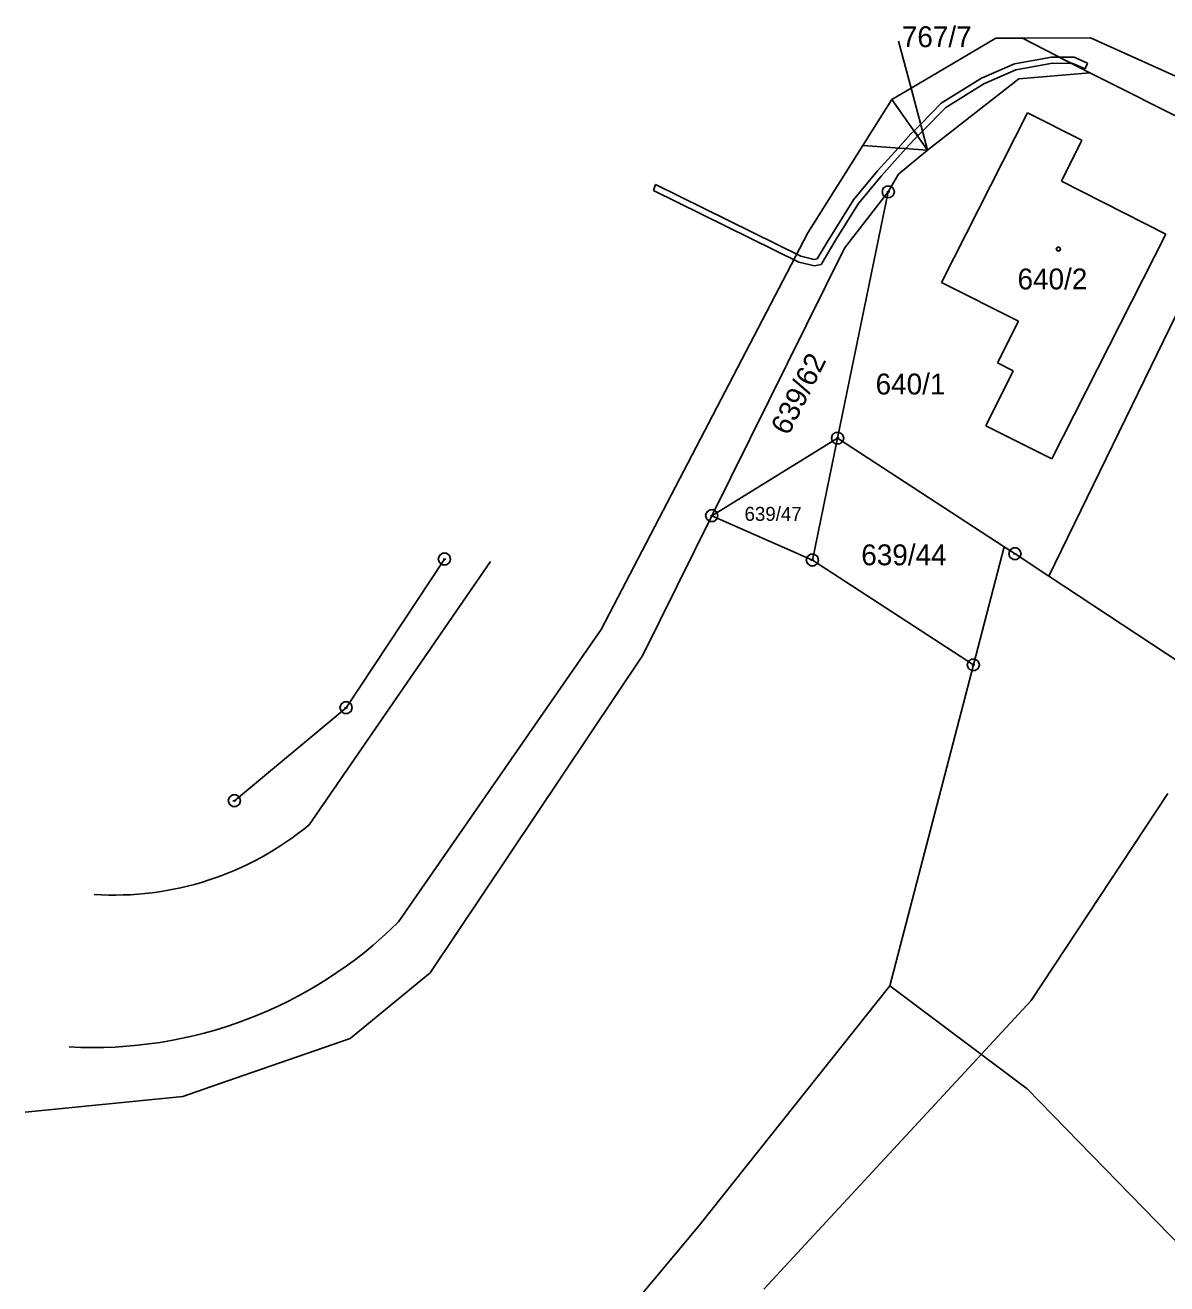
# Model space of a CAD drawing. Extents: x -759699 to -757730, y -1172308 to -1170857.
# Drawn here: x -758631.5 to -758538.4, y -1171396.5 to -1171293.9 of the extents above; entities that cross this region are included whole.
import ezdxf

# ---------------------------------------------------------------- set-up
doc = ezdxf.new("R2010")
doc.units = 0
for name, color, linetype in [('Vrstva 1', 7, 'Continuous'), ('Vrstva 11', 7, 'Continuous'), ('Vrstva 12', 7, 'Continuous'), ('Vrstva 13', 7, 'Continuous'), ('Vrstva 2', 7, 'Continuous'), ('Vrstva 4', 7, 'Continuous'), ('Vrstva 5', 7, 'Continuous'), ('Vrstva 8', 7, 'Continuous')]:
    doc.layers.add(name, color=color, linetype=linetype)

msp = doc.modelspace()

# ---------------------------------------------------------------- linework, layer by layer
at = {"layer": 'Vrstva 1'}
for p, q in [((-758544.71, -1171297.81), (-758550.2, -1171294.99)), ((-758550.2, -1171294.99), (-758550.2, -1171294.99)), ((-758560.29, -1171295.22), (-758560.29, -1171295.22)), ((-758560.29, -1171295.22), (-758559.26, -1171299.07)), ((-758550.49, -1171298.31), (-758544.71, -1171297.81)), ((-758544.71, -1171297.81), (-758531.34, -1171304.54)), ((-758559.26, -1171299.07), (-758557.92, -1171304.11)), ((-758557.92, -1171304.11), (-758550.49, -1171298.31)), ((-758560.83, -1171299.99), (-758557.92, -1171304.11)), ((-758560.83, -1171299.99), (-758560.83, -1171299.99)), ((-758556.78, -1171314.91), (-758549.78, -1171301.08)), ((-758549.78, -1171301.08), (-758545.36, -1171303.31)), ((-758545.36, -1171303.31), (-758547.02, -1171306.65)), ((-758563.19, -1171303.74), (-758563.19, -1171303.74)), ((-758563.19, -1171303.74), (-758557.92, -1171304.11)), ((-758560.3, -1171306.08), (-758557.92, -1171304.11)), ((-758548.05, -1171338.82), (-758531.34, -1171304.54)), ((-758561.13, -1171307.52), (-758560.3, -1171306.08)), ((-758547.02, -1171306.65), (-758538.5, -1171310.95)), ((-758565.26, -1171327.59), (-758561.13, -1171307.52)), ((-758564.71, -1171312.11), (-758561.13, -1171307.52)), ((-758538.5, -1171310.95), (-758547.8, -1171329.27)), ((-758564.71, -1171312.11), (-758575.51, -1171333.9)), ((-758550.52, -1171318.06), (-758556.78, -1171314.91)), ((-758552.22, -1171321.43), (-758550.52, -1171318.06)), ((-758550.94, -1171322.09), (-758552.22, -1171321.43)), ((-758553.19, -1171326.57), (-758550.94, -1171322.09)), ((-758547.8, -1171329.27), (-758553.19, -1171326.57)), ((-758575.51, -1171333.9), (-758565.26, -1171327.59)), ((-758565.26, -1171327.59), (-758567.31, -1171337.52)), ((-758551.69, -1171336.43), (-758565.26, -1171327.59)), ((-758575.51, -1171333.9), (-758581.14, -1171345.26)), ((-758575.51, -1171333.9), (-758567.31, -1171337.52)), ((-758554.19, -1171346.06), (-758551.69, -1171336.43)), ((-758550.8, -1171337.01), (-758551.69, -1171336.43)), ((-758550.8, -1171337.01), (-758548.05, -1171338.82)), ((-758597.3, -1171337.44), (-758605.32, -1171349.55)), ((-758597.3, -1171337.44), (-758597.3, -1171337.44)), ((-758567.31, -1171337.52), (-758554.19, -1171346.06)), ((-758548.05, -1171338.82), (-758532.11, -1171349.32)), ((-758581.14, -1171345.26), (-758598.46, -1171371.14)), ((-758554.19, -1171346.06), (-758561, -1171372.21)), ((-758605.32, -1171349.55), (-758614.42, -1171357.13)), ((-758614.42, -1171357.13), (-758614.42, -1171357.13)), ((-758604.98, -1171376.49), (-758598.46, -1171371.14)), ((-758576.55, -1171391.75), (-758561, -1171372.21)), ((-758561, -1171372.21), (-758549.8, -1171380.61)), ((-758604.98, -1171376.49), (-758615.76, -1171380.22)), ((-758615.76, -1171380.22), (-758618.64, -1171381.22)), ((-758618.64, -1171381.22), (-758631.48, -1171382.49)), ((-758501.09, -1171430.59), (-758549.8, -1171380.61)), ((-758631.48, -1171382.49), (-758631.48, -1171382.49)), ((-758599.91, -1171419.66), (-758576.55, -1171391.75))]:
    msp.add_line(p, q, dxfattribs=at)
at = {"layer": 'Vrstva 11'}
for p, q in [((-758538.35, -1171356.54), (-758549.49, -1171373.39)), ((-758549.49, -1171373.39), (-758553.56, -1171377.79)), ((-758553.56, -1171377.79), (-758571.28, -1171396.93))]:
    msp.add_line(p, q, dxfattribs=at)
at = {"layer": 'Vrstva 12'}
for p, q in [((-758556.78, -1171314.91), (-758549.78, -1171301.08)), ((-758549.78, -1171301.08), (-758545.36, -1171303.31)), ((-758545.36, -1171303.31), (-758547.02, -1171306.65)), ((-758547.02, -1171306.65), (-758538.5, -1171310.95)), ((-758538.5, -1171310.95), (-758547.8, -1171329.27)), ((-758550.52, -1171318.06), (-758556.78, -1171314.91)), ((-758552.22, -1171321.43), (-758550.52, -1171318.06)), ((-758550.94, -1171322.09), (-758552.22, -1171321.43)), ((-758553.19, -1171326.57), (-758550.94, -1171322.09)), ((-758547.8, -1171329.27), (-758553.19, -1171326.57))]:
    msp.add_line(p, q, dxfattribs=at)
at = {"layer": 'Vrstva 13'}
for p, q in [((-758553.52, -1171298.25), (-758550.85, -1171297.07)), ((-758550.85, -1171297.07), (-758547.82, -1171296.53)), ((-758547.74, -1171297.03), (-758550.73, -1171297.57)), ((-758547.82, -1171296.53), (-758547.2, -1171296.53)), ((-758546.21, -1171297.04), (-758547.74, -1171297.03)), ((-758547.2, -1171296.53), (-758546.21, -1171297.04)), ((-758547.2, -1171296.53), (-758545.97, -1171296.54)), ((-758546.21, -1171297.04), (-758547.2, -1171296.53)), ((-758546.09, -1171297.04), (-758546.21, -1171297.04)), ((-758545.09, -1171297.49), (-758546.09, -1171297.04)), ((-758545.97, -1171296.54), (-758544.9, -1171297.02)), ((-758544.9, -1171297.02), (-758545.09, -1171297.49)), ((-758550.73, -1171297.57), (-758553.34, -1171298.71)), ((-758556.81, -1171300.29), (-758553.52, -1171298.25)), ((-758553.34, -1171298.71), (-758556.45, -1171300.65)), ((-758558.48, -1171301.99), (-758556.81, -1171300.29)), ((-758556.45, -1171300.65), (-758558.33, -1171302.56)), ((-758559.03, -1171302.54), (-758558.48, -1171301.99)), ((-758558.33, -1171302.56), (-758558.48, -1171301.99)), ((-758558.48, -1171301.99), (-758558.33, -1171302.56)), ((-758560.32, -1171303.94), (-758559.28, -1171302.79)), ((-758559.02, -1171303.25), (-758559.69, -1171303.99)), ((-758559.28, -1171302.79), (-758559.03, -1171302.54)), ((-758558.73, -1171302.96), (-758559.03, -1171302.54)), ((-758559.03, -1171302.54), (-758558.73, -1171302.96)), ((-758558.73, -1171302.96), (-758559.02, -1171303.25)), ((-758558.33, -1171302.56), (-758558.73, -1171302.96)), ((-758562.01, -1171305.8), (-758560.32, -1171303.94)), ((-758559.69, -1171303.99), (-758561.71, -1171306.22)), ((-758560.32, -1171303.94), (-758559.69, -1171303.99)), ((-758559.69, -1171303.99), (-758560.32, -1171303.94)), ((-758563.96, -1171308.16), (-758562.01, -1171305.8)), ((-758561.71, -1171306.22), (-758563.56, -1171308.46)), ((-758580.26, -1171307.39), (-758580.11, -1171306.91)), ((-758568.43, -1171313.24), (-758580.26, -1171307.39)), ((-758580.11, -1171306.91), (-758568.27, -1171312.76)), ((-758566.12, -1171311.62), (-758563.96, -1171308.16)), ((-758563.56, -1171308.46), (-758565.38, -1171311.36)), ((-758565.38, -1171311.36), (-758566.6, -1171313.44)), ((-758566.92, -1171312.98), (-758566.12, -1171311.62)), ((-758567.15, -1171313.54), (-758568.43, -1171313.24)), ((-758568.27, -1171312.76), (-758567.17, -1171313.02)), ((-758567.17, -1171313.02), (-758566.92, -1171312.98)), ((-758566.6, -1171313.44), (-758567.15, -1171313.54))]:
    msp.add_line(p, q, dxfattribs=at)
at = {"layer": 'Vrstva 4'}
for p, q in [((-758552.37, -1171295), (-758559.26, -1171299.07)), ((-758550.2, -1171294.99), (-758552.37, -1171295)), ((-758544.64, -1171294.95), (-758550.2, -1171294.99)), ((-758530.67, -1171301.29), (-758544.64, -1171294.95)), ((-758559.26, -1171299.07), (-758560.83, -1171299.99)), ((-758560.83, -1171299.99), (-758563.19, -1171303.74)), ((-758563.19, -1171303.74), (-758567.68, -1171310.85)), ((-758567.68, -1171310.85), (-758584.52, -1171343.18)), ((-758608.34, -1171359.08), (-758593.56, -1171337.62)), ((-758593.56, -1171337.62), (-758593.56, -1171337.62)), ((-758601.05, -1171367), (-758584.52, -1171343.18)), ((-758625.86, -1171364.76), (-758625.86, -1171364.76)), ((-758627.88, -1171377.19), (-758627.88, -1171377.19))]:
    msp.add_line(p, q, dxfattribs=at)
for centre, radius, start, end in [((-758624.201, -1171340.018), 24.798, 266.16344, 309.76204), ((-758625.956, -1171341.84), 35.403, 266.88451, 314.70892)]:
    msp.add_arc(centre, radius, start, end, dxfattribs=at)
at = {"layer": 'Vrstva 5'}
msp.add_lwpolyline([(-758547.17, -1171312.02), (-758547.08, -1171312.17), (-758547.17, -1171312.32), (-758547.35, -1171312.32), (-758547.44, -1171312.17), (-758547.35, -1171312.02)], close=True, dxfattribs=at)
at = {"layer": 'Vrstva 8'}
for p, q in [((-758561.25, -1171307.52), (-758561.01, -1171307.52)), ((-758565.38, -1171327.59), (-758565.14, -1171327.59)), ((-758575.63, -1171333.9), (-758575.39, -1171333.9)), ((-758550.92, -1171337.01), (-758550.68, -1171337.01)), ((-758597.42, -1171337.44), (-758597.18, -1171337.44)), ((-758567.43, -1171337.52), (-758567.19, -1171337.52)), ((-758554.31, -1171346.06), (-758554.07, -1171346.06)), ((-758605.44, -1171349.55), (-758605.2, -1171349.55)), ((-758614.54, -1171357.13), (-758614.3, -1171357.13))]:
    msp.add_line(p, q, dxfattribs=at)
for points in [[(-758560.98, -1171307.04), (-758560.73, -1171307.22), (-758560.63, -1171307.51), (-758560.73, -1171307.8), (-758560.98, -1171307.98), (-758561.29, -1171307.98), (-758561.54, -1171307.8), (-758561.64, -1171307.51), (-758561.54, -1171307.22), (-758561.29, -1171307.04)], [(-758565.11, -1171327.11), (-758564.86, -1171327.29), (-758564.76, -1171327.58), (-758564.86, -1171327.87), (-758565.11, -1171328.05), (-758565.42, -1171328.05), (-758565.67, -1171327.87), (-758565.77, -1171327.58), (-758565.67, -1171327.29), (-758565.42, -1171327.11)], [(-758575.36, -1171333.42), (-758575.11, -1171333.6), (-758575.01, -1171333.89), (-758575.11, -1171334.18), (-758575.36, -1171334.36), (-758575.67, -1171334.36), (-758575.92, -1171334.18), (-758576.02, -1171333.89), (-758575.92, -1171333.6), (-758575.67, -1171333.42)], [(-758597.15, -1171336.96), (-758596.9, -1171337.14), (-758596.8, -1171337.43), (-758596.9, -1171337.72), (-758597.15, -1171337.9), (-758597.46, -1171337.9), (-758597.71, -1171337.72), (-758597.81, -1171337.43), (-758597.71, -1171337.14), (-758597.46, -1171336.96)], [(-758567.16, -1171337.04), (-758566.91, -1171337.22), (-758566.81, -1171337.51), (-758566.91, -1171337.8), (-758567.16, -1171337.98), (-758567.47, -1171337.98), (-758567.72, -1171337.8), (-758567.82, -1171337.51), (-758567.72, -1171337.22), (-758567.47, -1171337.04)], [(-758550.65, -1171336.53), (-758550.4, -1171336.71), (-758550.3, -1171337), (-758550.4, -1171337.29), (-758550.65, -1171337.47), (-758550.96, -1171337.47), (-758551.21, -1171337.29), (-758551.31, -1171337), (-758551.21, -1171336.71), (-758550.96, -1171336.53)], [(-758554.04, -1171345.58), (-758553.79, -1171345.76), (-758553.69, -1171346.05), (-758553.79, -1171346.34), (-758554.04, -1171346.52), (-758554.35, -1171346.52), (-758554.6, -1171346.34), (-758554.7, -1171346.05), (-758554.6, -1171345.76), (-758554.35, -1171345.58)], [(-758605.17, -1171349.07), (-758604.92, -1171349.25), (-758604.82, -1171349.54), (-758604.92, -1171349.83), (-758605.17, -1171350.01), (-758605.48, -1171350.01), (-758605.73, -1171349.83), (-758605.83, -1171349.54), (-758605.73, -1171349.25), (-758605.48, -1171349.07)], [(-758614.27, -1171356.65), (-758614.02, -1171356.83), (-758613.92, -1171357.12), (-758614.02, -1171357.41), (-758614.27, -1171357.59), (-758614.58, -1171357.59), (-758614.83, -1171357.41), (-758614.93, -1171357.12), (-758614.83, -1171356.83), (-758614.58, -1171356.65)]]:
    msp.add_lwpolyline(points, close=True, dxfattribs=at)

# ---------------------------------------------------------------- texts
at = {"layer": 'Vrstva 2'}
for s, height, p in [('767/7', 1.7, (-758560.023, -1171295.72)), ('640/2', 1.7, (-758550.594, -1171315.46)), ('640/1', 1.7, (-758562.162, -1171324.02)), ('639/47', 1.14, (-758572.846, -1171334.32)), ('639/44', 1.7, (-758563.329, -1171337.94))]:
    msp.add_text(s, height=height, dxfattribs=at).set_placement(p)
msp.add_text('639/62', height=1.7, rotation=63.31184, dxfattribs=at).set_placement((-758569.264, -1171327.437))

doc.saveas('drawing.dxf')
